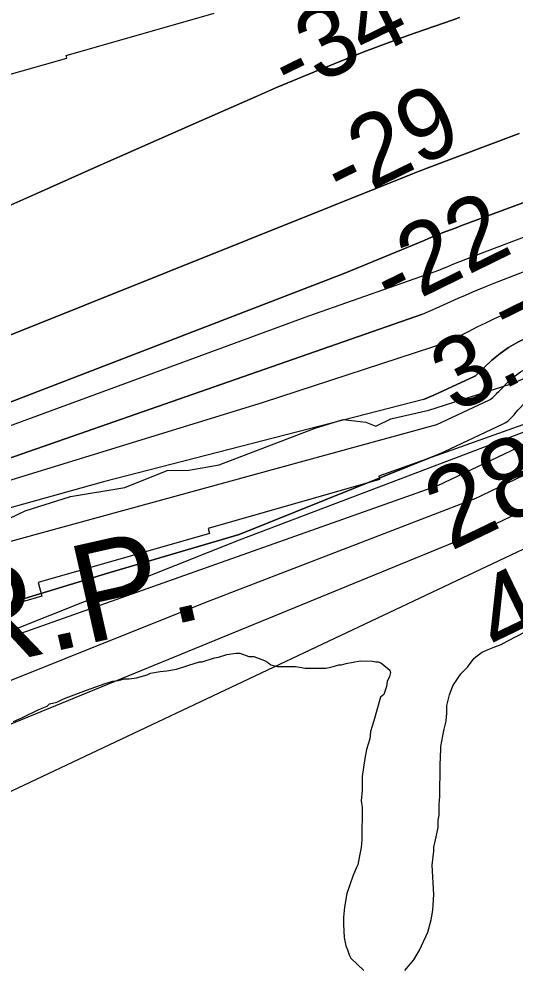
# Model space of a CAD drawing. Extents: x 3245246 to 3283090, y 806824 to 832173.
# Drawn here: x 3251571 to 3251989, y 814165 to 814961 of the extents above; entities that cross this region are included whole.
import ezdxf

# ---------------------------------------------------------------- set-up
doc = ezdxf.new("R2010")
doc.units = 0
for name, color, linetype in [('V-RIVR-EDGE', 7, 'Continuous'), ('V-RIVR-RANG', 7, 'Continuous'), ('V-RRAP-FSHR', 7, 'Continuous'), ('V-RRAP-RVMT', 7, 'Continuous'), ('V-SITE-VEGE', 7, 'Continuous'), ('V-TOPO-DPTH', 7, 'Continuous'), ('V-TOPO-MAJR', 7, 'Continuous'), ('V-TOPO-MINR', 7, 'Continuous'), ('V-TOPO-WATR', 7, 'Continuous'), ('V-TOPO-WATR-IDEN', 7, 'Continuous')]:
    doc.layers.add(name, color=color, linetype=linetype)

msp = doc.modelspace()

# ---------------------------------------------------------------- linework, layer by layer
at = {"layer": 'V-RIVR-EDGE'}
for points in [[(3251844.04, 814623.4), (3251863.16, 814621.18), (3251871.41, 814617.68), (3251884.03, 814623.74), (3251916.22, 814631.05), (3251984.51, 814653.05), (3252040.64, 814675.95), (3252069.81, 814691.09), (3252185.53, 814731.23), (3252254.71, 814759.31), (3252318.28, 814800.88), (3252333.52, 814813.45), (3252351.4, 814834.27), (3252373.16, 814846.39), (3252392.75, 814857.64), (3252396.24, 814864.59)], [(3251529.52, 814524.2), (3251576.09, 814546.26), (3251614.37, 814558.33), (3251660.03, 814566.05), (3251695.71, 814580.3), (3251713.97, 814580.69), (3251739.62, 814584.97), (3251820.55, 814616.07), (3251844.04, 814623.4)]]:
    msp.add_lwpolyline(points, dxfattribs=at)
at = {"layer": 'V-RRAP-FSHR'}
msp.add_lwpolyline([(3251464.95, 814405.64), (3251756.67, 814521.89), (3252207.39, 814693.08), (3252256.8, 814717.18), (3252290.43, 814736.32), (3252347.13, 814778.57), (3252407.57, 814827.01), (3252459.67, 814862.56), (3252519.64, 814898.94), (3252658.51, 814966.91), (3252768.34, 815017.36), (3252821.97, 815040.94), (3252899.5, 815075.43), (3252980.39, 815099.5), (3253038.64, 815116.08), (3253135.47, 815145.41), (3253289.7, 815186.49), (3253363.29, 815210.67), (3253449.01, 815243.86)], dxfattribs=at)
at = {"layer": 'V-RRAP-RVMT'}
for p, q in [((3251610.63, 814930.22), (3251735.27, 814965.81)), ((3251610.63, 814930.22), (3251735.27, 814965.81)), ((3251611.28, 814927.85), (3251610.63, 814930.22)), ((3251611.28, 814927.85), (3251610.63, 814930.22)), ((3251465.56, 814886.46), (3251611.28, 814927.85)), ((3251465.56, 814886.46), (3251611.28, 814927.85)), ((3252018.19, 814627.01), (3251873.91, 814575.52)), ((3252018.19, 814627.01), (3251873.91, 814575.52)), ((3251874.65, 814572.72), (3251730.31, 814531.41)), ((3251874.65, 814572.72), (3251730.31, 814531.41)), ((3251873.91, 814575.52), (3251874.65, 814572.72)), ((3251873.91, 814575.52), (3251874.65, 814572.72)), ((3251731.52, 814527.05), (3251587.09, 814485.98)), ((3251731.52, 814527.05), (3251587.09, 814485.98)), ((3251730.31, 814531.41), (3251731.52, 814527.05)), ((3251730.31, 814531.41), (3251731.52, 814527.05)), ((3251587.09, 814485.98), (3251590.36, 814474.22)), ((3251587.09, 814485.98), (3251590.36, 814474.22)), ((3251590.36, 814474.22), (3251449.45, 814433.3)), ((3251590.36, 814474.22), (3251449.45, 814433.3))]:
    msp.add_line(p, q, dxfattribs=at)
at = {"layer": 'V-SITE-VEGE'}
for points in [[(3251920.48, 814262.78), (3251921.89, 814268.98), (3251924.01, 814279.32), (3251924.04, 814285.53), (3251924.74, 814289.67), (3251924.78, 814298.64), (3251925.5, 814305.54), (3251925.62, 814331.76), (3251926.37, 814345.56), (3251926.38, 814347.63), (3251927.8, 814356.59), (3251929.2, 814362.11), (3251930.61, 814369), (3251931.33, 814375.9), (3251931.36, 814382.11), (3251933.47, 814391.07), (3251936.27, 814398.65), (3251943.21, 814408.97), (3251948.76, 814414.47), (3251954.31, 814422.04), (3251960.54, 814426.84), (3251964.69, 814428.89), (3251971.61, 814431.62), (3251977.13, 814433.67), (3251981.98, 814436.4), (3251997.89, 814444.61)], [(3251566.25, 814368.54), (3251573.85, 814371.96), (3251587.68, 814378.8), (3251594.6, 814381.53), (3251596.68, 814383.59), (3251602.89, 814384.94), (3251608.43, 814387.68), (3251627.78, 814395.18), (3251643.68, 814400.63), (3251649.9, 814402.68), (3251654.73, 814403.35), (3251659.57, 814404.7), (3251663.71, 814404.69), (3251669.92, 814405.35), (3251678.91, 814408.07), (3251681.67, 814409.44), (3251689.96, 814410.78), (3251695.48, 814411.45), (3251703.77, 814412.79), (3251714.14, 814416.2), (3251723.12, 814418.92), (3251725.19, 814418.91), (3251735.55, 814422.31), (3251739.01, 814422.99), (3251745.92, 814425.03), (3251753.51, 814426.37), (3251756.96, 814426.35), (3251764.54, 814423.56), (3251768.68, 814423.55), (3251777.64, 814420.06), (3251780.39, 814418.67), (3251783.14, 814416.58), (3251788.66, 814415.17), (3251803.84, 814415.11), (3251807.29, 814414.4), (3251812.12, 814413.69), (3251829.37, 814413.61), (3251832.13, 814414.29), (3251835.58, 814414.97), (3251840.42, 814416.33), (3251842.49, 814416.32), (3251846.64, 814417.68), (3251858.38, 814419.7), (3251868.73, 814419.65), (3251871.49, 814418.95), (3251873.56, 814418.94), (3251875.62, 814418.24), (3251878.37, 814416.16), (3251883.19, 814412), (3251883.87, 814409.92), (3251883.16, 814406.48), (3251881.07, 814402.35), (3251880.37, 814398.21), (3251878.27, 814391.32), (3251875.5, 814389.26), (3251869.89, 814369.27), (3251867.09, 814360.31), (3251866.37, 814354.11), (3251863.57, 814345.15), (3251862.16, 814337.56), (3251860.02, 814322.39), (3251859.96, 814310.66), (3251859.24, 814301.69), (3251859.9, 814296.17), (3251859.79, 814269.25), (3251859.06, 814262.35), (3251857.65, 814255.46), (3251856.24, 814247.88), (3251854.85, 814245.12), (3251852.06, 814238.23), (3251847.16, 814223.76), (3251845.04, 814212.04), (3251844.31, 814203.76), (3251844.29, 814197.55), (3251844.93, 814186.51), (3251846.28, 814179.6), (3251847.64, 814176.15), (3251849, 814172), (3251850.37, 814169.23), (3251861.37, 814158.83)], [(3251895.87, 814158.68), (3251903.5, 814167.62), (3251908.37, 814175.88), (3251915.34, 814191.03), (3251918.14, 814201.37), (3251919.56, 814209.64), (3251920.31, 814222.75), (3251919.04, 814247.6), (3251920.47, 814259.32), (3251920.48, 814262.78)]]:
    msp.add_lwpolyline(points, dxfattribs=at)
at = {"layer": 'V-TOPO-DPTH'}
for p, q in [((3251942.11, 814962.1), (3251935.92, 814960.03)), ((3251898.49, 814946.94), (3251935.92, 814960.03)), ((3251935.92, 814960.03), (3251898.49, 814946.94)), ((3251861.3, 814933.19), (3251898.49, 814946.94)), ((3251898.49, 814946.94), (3251861.3, 814933.19)), ((3251824.5, 814918.47), (3251861.3, 814933.19)), ((3251861.3, 814933.19), (3251824.5, 814918.47)), ((3251787.94, 814903.09), (3251824.5, 814918.47)), ((3251824.5, 814918.47), (3251787.94, 814903.09)), ((3251770.04, 814895.28), (3251787.94, 814903.09)), ((3251787.94, 814903.09), (3251770.04, 814895.28)), ((3251724.76, 814875.45), (3251770.04, 814895.28)), ((3251770.04, 814895.28), (3251724.76, 814875.45)), ((3251679.5, 814855.53), (3251724.76, 814875.45)), ((3251724.76, 814875.45), (3251679.5, 814855.53)), ((3251634.3, 814835.5), (3251679.5, 814855.53)), ((3251679.5, 814855.53), (3251634.3, 814835.5)), ((3251589.14, 814815.38), (3251634.3, 814835.5)), ((3251634.3, 814835.5), (3251589.14, 814815.38)), ((3251024.23, 814562.87), (3251589.14, 814815.38)), ((3251589.14, 814815.38), (3251024.23, 814562.87))]:
    msp.add_line(p, q, dxfattribs=at)
for points in [[(3251924.58, 814594.05), (3251978.81, 814619.68), (3251980.91, 814620.85), (3251982.9, 814622.18), (3251984.69, 814623.76), (3251986.36, 814625.49), (3251987.94, 814627.35), (3251989.53, 814629.2), (3251991.13, 814631.03), (3251992.75, 814632.85), (3251996.02, 814636.5), (3251999.47, 814639.87), (3252003.17, 814642.9), (3252007.24, 814645.41), (3252011.55, 814647.58), (3252123.35, 814694.74), (3252183.75, 814720.24), (3252244.14, 814745.76), (3252304.51, 814771.32), (3252364.87, 814796.91), (3252734.13, 814953.61)], [(3251280.8, 814581.07), (3251902.33, 814830.45), (3251903.77, 814831.03), (3251905.22, 814831.6), (3251906.66, 814832.17), (3251908.11, 814832.73), (3251909.56, 814833.29), (3251911.01, 814833.84), (3251912.46, 814834.39), (3251913.91, 814834.95), (3251992.3, 814864.56)], [(3251992.3, 814864.56), (3251913.91, 814834.95), (3251912.46, 814834.39), (3251911.01, 814833.84), (3251909.56, 814833.29), (3251908.11, 814832.73), (3251906.66, 814832.17), (3251905.22, 814831.6), (3251903.77, 814831.03), (3251902.33, 814830.45), (3251280.8, 814581.07)], [(3252409.01, 814860.95), (3252314.88, 814822.2), (3252220.74, 814783.47), (3251999.04, 814692.32), (3251991.01, 814688.5), (3251983.33, 814684.13), (3251976.16, 814678.97), (3251969.33, 814673.26), (3251956.81, 814661.57), (3251956.52, 814661.3), (3251956.22, 814661.02), (3251955.93, 814660.73), (3251955.64, 814660.45), (3251955.34, 814660.18), (3251955.03, 814659.94), (3251954.69, 814659.72), (3251954.33, 814659.54), (3251931.94, 814649.09), (3251920.32, 814643.82), (3251911.71, 814640.06)], [(3252409.01, 814860.95), (3252314.88, 814822.2), (3252220.74, 814783.47), (3251999.04, 814692.32), (3251991.01, 814688.5), (3251983.33, 814684.13), (3251976.16, 814678.97), (3251969.33, 814673.26), (3251956.81, 814661.57), (3251956.52, 814661.3), (3251956.22, 814661.02), (3251955.93, 814660.73), (3251955.64, 814660.45), (3251955.34, 814660.18), (3251955.03, 814659.94), (3251954.69, 814659.72), (3251954.33, 814659.54), (3251931.94, 814649.09), (3251920.32, 814643.82), (3251911.71, 814640.06)], [(3252018.17, 814814.27), (3251942.97, 814786.48), (3251939.09, 814785.03), (3251935.22, 814783.56), (3251931.35, 814782.07), (3251927.5, 814780.55), (3251923.65, 814779.01), (3251919.81, 814777.47), (3251915.97, 814775.9), (3251912.14, 814774.33), (3251845.34, 814746.74)], [(3251910.79, 814712.2), (3251922.21, 814717.3), (3251928.37, 814720.04), (3251934.55, 814722.78), (3251940.73, 814725.49), (3251946.91, 814728.2), (3251953.12, 814730.85), (3251959.34, 814733.46), (3251965.6, 814735.99), (3251971.87, 814738.48), (3252042.95, 814766.11)], [(3249414.47, 814011.64), (3249505.08, 814038.29), (3249934.66, 814178.54), (3250206.74, 814276.04), (3250726.97, 814409.03), (3251039.57, 814477.85), (3251268.66, 814539.61), (3251380.82, 814565.72), (3251524.03, 814622.81), (3251845.34, 814746.74)], [(3251845.34, 814746.74), (3251524.03, 814622.81), (3251380.82, 814565.72), (3251268.66, 814539.61), (3251039.57, 814477.85), (3250726.97, 814409.03), (3250206.74, 814276.04), (3249934.66, 814178.54), (3249505.08, 814038.29), (3249414.47, 814011.64)], [(3249414.42, 813956.13), (3249414.44, 813982.4), (3249684.04, 814069.09), (3250232.95, 814252.15), (3250400, 814297.28), (3250495.46, 814321.03), (3250960.78, 814420.68), (3251361.68, 814520.42), (3251910.79, 814712.2)], [(3251910.79, 814712.2), (3251361.68, 814520.42), (3250960.78, 814420.68), (3250495.46, 814321.03), (3250400, 814297.28), (3250232.95, 814252.15), (3249684.04, 814069.09), (3249414.44, 813982.4)], [(3251911.71, 814640.06), (3251642.25, 814570.69), (3251054.67, 814406.53), (3250381.84, 814267.68), (3250060.41, 814168.1), (3249414.42, 813956.13)], [(3251911.71, 814640.06), (3251642.25, 814570.69), (3251054.67, 814406.53), (3250381.84, 814267.68), (3250060.41, 814168.1), (3249414.42, 813956.13)], [(3249414.42, 813956.13), (3249425.89, 813915.61), (3249466.19, 813927.02), (3250091.64, 814136.56), (3250363.71, 814213.02), (3250716.85, 814252.74), (3251025.44, 814329.11), (3251342.14, 814401.4), (3251646.72, 814494.01), (3251756.36, 814526.21), (3251924.58, 814594.05)]]:
    msp.add_lwpolyline(points, dxfattribs=at)
at = {"layer": 'V-TOPO-MAJR'}
for points in [[(3251954.48, 814526.77), (3252021.68, 814558.81), (3252024.64, 814560.24), (3252027.59, 814561.7), (3252030.52, 814563.18), (3252033.44, 814564.7), (3252036.36, 814566.21), (3252039.28, 814567.72), (3252042.21, 814569.21), (3252045.15, 814570.69), (3252195.33, 814645.73), (3252273.61, 814684.2), (3252352.21, 814721.98), (3252431.31, 814758.73)], [(3249414.3, 813816.7), (3249422.19, 813818.38), (3249597.98, 813873.15), (3250070.19, 814062.69), (3250205.8, 814107.52), (3250396.54, 814122.11), (3250627.39, 814121.53), (3250823.17, 814146.14), (3251219.93, 814265.61), (3251511.21, 814345.18), (3251954.48, 814526.77)]]:
    msp.add_lwpolyline(points, dxfattribs=at)
at = {"layer": 'V-TOPO-MINR'}
for p, q in [((3251935.92, 814960.03), (3251942.11, 814962.1)), ((3251898.49, 814946.94), (3251935.92, 814960.03)), ((3251861.3, 814933.19), (3251898.49, 814946.94)), ((3251824.5, 814918.47), (3251861.3, 814933.19)), ((3251787.94, 814903.09), (3251824.5, 814918.47)), ((3251770.04, 814895.28), (3251787.94, 814903.09)), ((3251724.76, 814875.45), (3251770.04, 814895.28)), ((3251679.5, 814855.53), (3251724.76, 814875.45)), ((3251634.3, 814835.5), (3251679.5, 814855.53)), ((3251589.14, 814815.38), (3251634.3, 814835.5)), ((3251024.23, 814562.87), (3251589.14, 814815.38))]:
    msp.add_line(p, q, dxfattribs=at)
for points in [[(3251924.58, 814594.05), (3251978.81, 814619.68), (3251980.91, 814620.85), (3251982.9, 814622.18), (3251984.69, 814623.76), (3251986.36, 814625.49), (3251987.94, 814627.35), (3251989.53, 814629.2), (3251991.13, 814631.03), (3251992.75, 814632.85), (3251996.02, 814636.5), (3251999.47, 814639.87), (3252003.17, 814642.9), (3252007.24, 814645.41), (3252011.55, 814647.58), (3252123.35, 814694.74), (3252183.75, 814720.24), (3252244.14, 814745.76), (3252304.51, 814771.32), (3252364.87, 814796.91), (3252734.13, 814953.61)], [(3251923.59, 814567.63), (3251991.01, 814599.72), (3251993.98, 814601.42), (3251996.74, 814603.37), (3251999.18, 814605.71), (3252001.41, 814608.31), (3252002.13, 814609.29), (3252003.84, 814611.59), (3252005.56, 814613.88), (3252007.3, 814616.15), (3252009.06, 814618.41), (3252010.96, 814620.49), (3252013.03, 814622.35), (3252015.35, 814623.87), (3252017.85, 814625.17), (3252084.53, 814653.67), (3252120.49, 814669.06), (3252156.44, 814684.48), (3252192.38, 814699.93), (3252228.31, 814715.4), (3252758.43, 814943.99)], [(3251954.05, 814556.18), (3252003.12, 814579.71), (3252006.97, 814581.98), (3252010.47, 814584.64), (3252013.45, 814587.86), (3252016.1, 814591.47), (3252019.98, 814597.86), (3252020.41, 814598.57), (3252020.85, 814599.27), (3252021.29, 814599.97), (3252021.73, 814600.67), (3252022.23, 814601.31), (3252022.79, 814601.88), (3252023.44, 814602.34), (3252024.15, 814602.72), (3252043.64, 814611.17), (3252054.15, 814615.73), (3252064.64, 814620.3), (3252075.14, 814624.88), (3252085.63, 814629.47), (3252782.09, 814934.76)], [(3251262.37, 814167.23), (3252041.92, 814535.93), (3252043.66, 814536.76), (3252045.39, 814537.59), (3252047.11, 814538.42), (3252048.84, 814539.26), (3252050.56, 814540.11), (3252052.29, 814540.95), (3252054.01, 814541.8), (3252055.74, 814542.64), (3252726.63, 814870.84)], [(3251280.8, 814581.07), (3251902.33, 814830.45), (3251903.77, 814831.03), (3251905.22, 814831.6), (3251906.66, 814832.17), (3251908.11, 814832.73), (3251909.56, 814833.29), (3251911.01, 814833.84), (3251912.46, 814834.39), (3251913.91, 814834.95), (3251992.3, 814864.56)], [(3251922.99, 814619.16), (3251966.57, 814639.62), (3251967.81, 814640.29), (3251968.98, 814641.04), (3251970.06, 814641.93), (3251971.08, 814642.9), (3251972.05, 814643.93), (3251973.03, 814644.96), (3251974.01, 814645.98), (3251975.01, 814646.99), (3251982.75, 814654.81), (3251987.86, 814659.38), (3251993.26, 814663.5), (3251999.12, 814666.95), (3252005.27, 814669.96), (3252160.36, 814734.53), (3252244.28, 814769.49), (3252328.19, 814804.47), (3252412.1, 814839.48)], [(3251845.34, 814746.74), (3251912.14, 814774.33), (3251915.97, 814775.9), (3251919.81, 814777.47), (3251923.65, 814779.01), (3251927.5, 814780.55), (3251931.35, 814782.07), (3251935.22, 814783.56), (3251939.09, 814785.03), (3251942.97, 814786.48), (3252018.17, 814814.27)], [(3251925.33, 814749.51), (3251927.14, 814750.27), (3251932.16, 814752.36), (3251937.19, 814754.43), (3251942.24, 814756.48), (3251947.29, 814758.5), (3251952.36, 814760.47), (3251957.44, 814762.42), (3252030.6, 814790.11)], [(3251910.79, 814712.2), (3251922.21, 814717.3), (3251928.37, 814720.04), (3251934.55, 814722.78), (3251940.73, 814725.49), (3251946.91, 814728.2), (3251953.12, 814730.85), (3251959.34, 814733.46), (3251965.6, 814735.99), (3251971.87, 814738.48), (3252042.95, 814766.11)], [(3249414.46, 813997.56), (3249991.92, 814183.25), (3250206.72, 814259.34), (3250505.02, 814337.72), (3250972.73, 814444.53), (3251251.93, 814513.39), (3251373.64, 814541.87), (3251392.73, 814551.39), (3251504.91, 814596.59), (3251815.18, 814710.74), (3251925.33, 814749.51)], [(3251845.34, 814746.74), (3251524.03, 814622.81), (3251380.82, 814565.72), (3251268.66, 814539.61), (3251039.57, 814477.85), (3250726.97, 814409.03), (3250206.74, 814276.04), (3249934.66, 814178.54), (3249505.08, 814038.29), (3249414.47, 814011.64)], [(3251933.19, 814689.13), (3251935.12, 814690.14), (3251942.34, 814693.88), (3251949.57, 814697.6), (3251956.8, 814701.31), (3251964.08, 814704.9), (3251971.43, 814708.37), (3251978.87, 814711.63), (3251986.36, 814714.75), (3252055.19, 814742.33)], [(3251910.79, 814712.2), (3251361.68, 814520.42), (3250960.78, 814420.68), (3250495.46, 814321.03), (3250400, 814297.28), (3250232.95, 814252.15), (3249684.04, 814069.09), (3249414.44, 813982.4)], [(3249414.43, 813969.83), (3249879.73, 814124.33), (3250067.07, 814184.95), (3250390.45, 814285.96), (3251177.92, 814459.2), (3251405.82, 814522.15), (3251520.37, 814559), (3251776.92, 814638.02), (3251933.19, 814689.13)], [(3249414.4, 813937.88), (3249559.68, 813979.3), (3249966.77, 814111.94), (3250370.96, 814244.59), (3250687.8, 814304.83), (3251030.81, 814370.8), (3251437.86, 814486.02), (3251922.99, 814619.16)], [(3251924.58, 814594.05), (3251756.36, 814526.21), (3251646.72, 814494.01), (3251342.14, 814401.4), (3251025.44, 814329.11), (3250716.85, 814252.74), (3250363.71, 814213.02), (3250091.64, 814136.56), (3249466.19, 813927.02), (3249414.38, 813912.35)], [(3249414.35, 813872.33), (3249523.05, 813903.5), (3249787.72, 814004.84), (3250097.75, 814121.17), (3250377.45, 814192.25), (3250653.21, 814199.12), (3250811.94, 814228.94), (3251084.09, 814303.82), (3251390.24, 814378.61), (3251923.59, 814567.63)], [(3251954.05, 814556.18), (3251726.65, 814468.43), (3251492.22, 814374.58), (3251276.77, 814318.45), (3251068.89, 814266.08), (3250819.41, 814194.93), (3250656.92, 814168.89), (3250369.82, 814162.05), (3250237.56, 814139.71), (3250120.38, 814106), (3249976.72, 814057.25), (3249689.36, 813944.64), (3249526.75, 813869.5), (3249414.32, 813844.8)]]:
    msp.add_lwpolyline(points, dxfattribs=at)
at = {"layer": 'V-TOPO-WATR'}
for points in [[(3251911.71, 814640.06), (3251920.32, 814643.82), (3251931.94, 814649.09), (3251954.33, 814659.54), (3251954.69, 814659.72), (3251955.03, 814659.94), (3251955.34, 814660.18), (3251955.64, 814660.45), (3251955.93, 814660.73), (3251956.22, 814661.02), (3251956.52, 814661.3), (3251956.81, 814661.57), (3251969.33, 814673.26), (3251976.16, 814678.97), (3251983.33, 814684.13), (3251991.01, 814688.5), (3251999.04, 814692.32), (3252220.74, 814783.47), (3252314.88, 814822.2), (3252409.01, 814860.95)], [(3251911.71, 814640.06), (3251642.25, 814570.69), (3251054.67, 814406.53), (3250381.84, 814267.68), (3250060.41, 814168.1), (3249414.42, 813956.13)]]:
    msp.add_lwpolyline(points, dxfattribs=at)

# ---------------------------------------------------------------- texts
at = {"layer": 'V-RIVR-RANG'}
for s, height, rotation, p in [('-34', 60, 26.16197, (3251799.33, 814894.29)), ('-29', 60, 26.16197, (3251843.46, 814804.55)), ('-22', 60, 26.16197, (3251884.83, 814713.46)), ('3.7', 60, 26.16197, (3251937.86, 814628.1)), ('28.8', 67, 25.76833, (3251934.31, 814511.95)), ('44.0', 67, 25.76833, (3251975.4, 814420.74))]:
    msp.add_text(s, height=height, rotation=rotation, dxfattribs=at).set_placement(p)
at = {"layer": 'V-TOPO-WATR-IDEN'}
msp.add_text('L.W.R.P.', height=83, rotation=12.70565, dxfattribs=at).set_placement((3251295.84, 814358.95))

doc.saveas('drawing.dxf')
